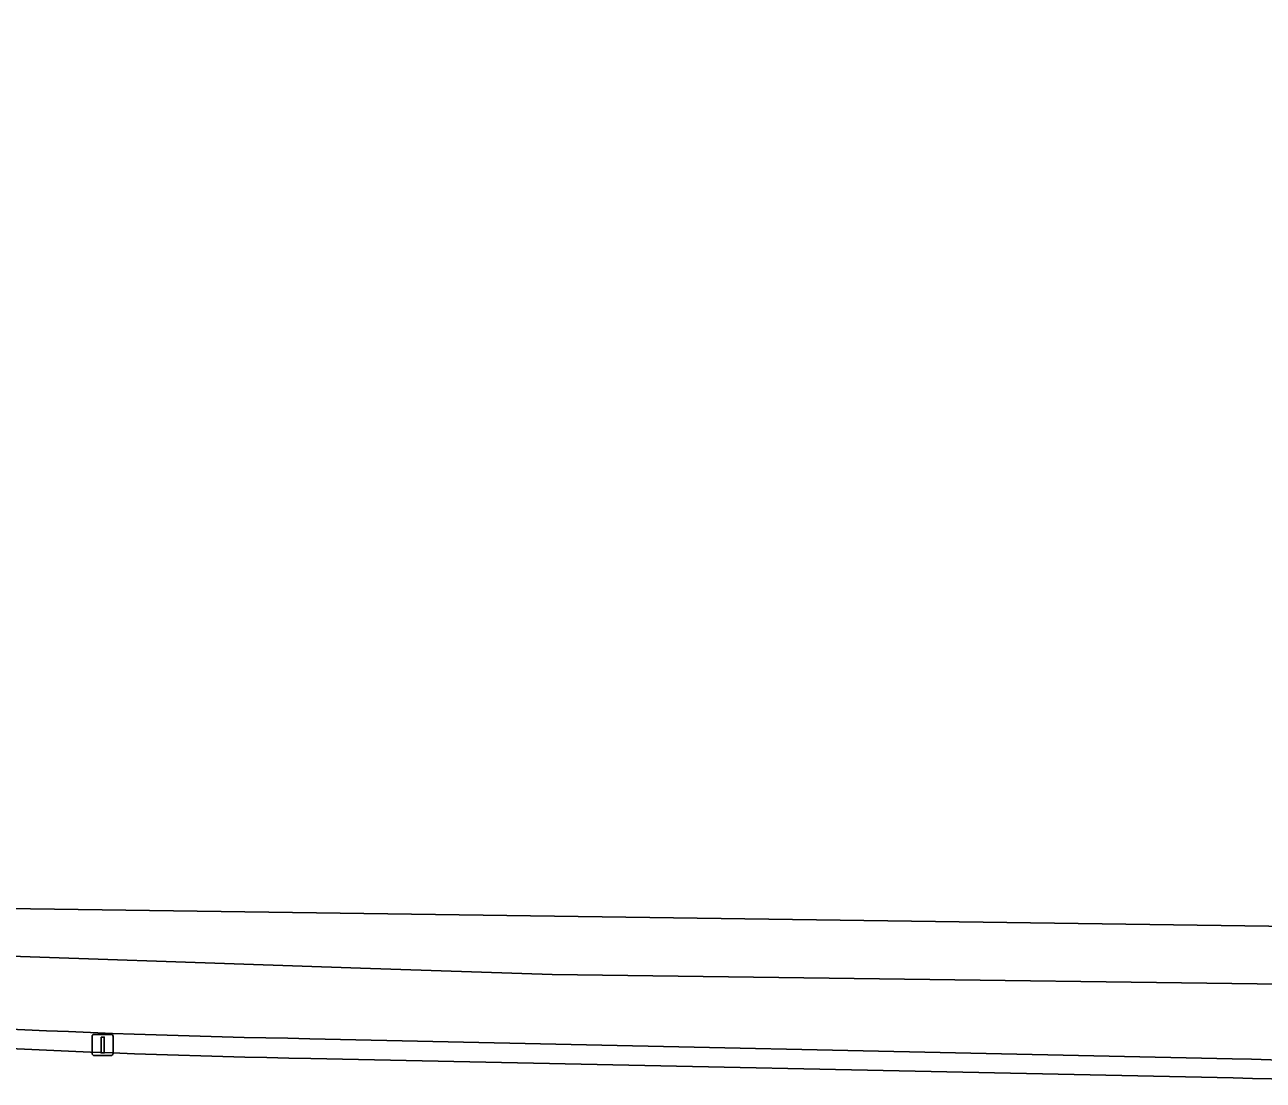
# Model space of a CAD drawing. Extents: x 161692 to 162379, y 380760 to 381678.
# Drawn here: x 162082.5 to 162140.9, y 381613.1 to 381662.8 of the extents above; entities that cross this region are included whole.
import ezdxf

# ---------------------------------------------------------------- set-up
doc = ezdxf.new("R2010")
doc.units = 0
for name, color, linetype in [('IMGEO_Berm_gesloten', 7, 'Continuous'), ('IMGEO_Berm_groen', 7, 'Continuous'), ('IMGEO_Lichtmast', 7, 'Continuous'), ('IMGEO_Rijbaan_regionaal_gesloten', 7, 'Continuous')]:
    doc.layers.add(name, color=color, linetype=linetype)

msp = doc.modelspace()

# ---------------------------------------------------------------- linework, layer by layer
at = {"layer": 'IMGEO_Berm_gesloten'}
for points in [[(162139.395, 381614.072), (162095.914, 381615.013)], [(162095.965, 381614.081), (162139.438, 381613.168)]]:
    msp.add_lwpolyline(points, dxfattribs=at)
for centre, radius, start, end in [((162104.93, 382116.903), 501.971, 265.19251, 268.97081), ((162106.126, 382139.945), 525.962, 265.27011, 268.89304), ((162148.003, 381904.632), 290.687, 268.30309, 274.01517), ((162147.661, 381917.977), 304.92, 268.45468, 273.89112)]:
    msp.add_arc(centre, radius, start, end, dxfattribs=at)
at = {"layer": 'IMGEO_Berm_groen'}
msp.add_lwpolyline([(162139.438, 381613.168), (162095.965, 381614.081)], dxfattribs=at)
for centre, radius, start, end in [((162106.126, 382139.945), 525.962, 265.27011, 268.89304), ((162147.661, 381917.977), 304.92, 268.45468, 273.89112)]:
    msp.add_arc(centre, radius, start, end, dxfattribs=at)
at = {"layer": 'IMGEO_Lichtmast'}
for p, q in [((162085.652, 381614.319), (162085.652, 381615.119)), ((162085.652, 381615.119), (162085.652, 381614.319)), ((162085.752, 381615.219), (162086.542, 381615.219)), ((162086.542, 381615.219), (162085.752, 381615.219)), ((162086.642, 381615.119), (162086.642, 381614.319)), ((162086.642, 381614.319), (162086.642, 381615.119)), ((162086.542, 381614.219), (162085.752, 381614.219)), ((162085.752, 381614.219), (162086.542, 381614.219))]:
    msp.add_line(p, q, dxfattribs=at)
msp.add_lwpolyline([(162086.072, 381615.094), (162086.222, 381615.094), (162086.222, 381614.344), (162086.072, 381614.344), (162086.072, 381615.094)], dxfattribs=at)
for centre, start, end in [((162085.752, 381615.119), 90, 180), ((162085.752, 381615.119), 90, 180), ((162086.542, 381615.119), 0, 90), ((162086.542, 381615.119), 360, 90), ((162085.752, 381614.319), 180, 270), ((162085.752, 381614.319), 180, 270), ((162086.542, 381614.319), 270, 0), ((162086.542, 381614.319), 270, 0)]:
    msp.add_arc(centre, 0.1, start, end, dxfattribs=at)
at = {"layer": 'IMGEO_Rijbaan_regionaal_gesloten'}
for points in [[(162318.167, 381662.803), (162286.839, 381649.945), (162255.949, 381637.267), (162214.084, 381625.981), (162170.29, 381619.903), (162063.65, 381621.399), (162063.24, 381621.454), (162063.15, 381619.837), (162074.116, 381619.171), (162077.215, 381619.065), (162098.302, 381618.344), (162107.339, 381618.035), (162154.804, 381617.417), (162171.554, 381618.035), (162193.595, 381620.448), (162220.727, 381625.642), (162256.04, 381635.842), (162286.818, 381647.837), (162319.065, 381661.433), (162318.167, 381662.803)], [(162225.963, 381623.968), (162237.117, 381626.912), (162237.238, 381626.952), (162257.029, 381633.493), (162272.604, 381638.934), (162294.606, 381647.837), (162320.71, 381658.924), (162319.065, 381661.433), (162286.818, 381647.837), (162256.04, 381635.842), (162220.727, 381625.642), (162193.595, 381620.448), (162171.554, 381618.035), (162154.804, 381617.417), (162107.339, 381618.035), (162098.302, 381618.344), (162077.215, 381619.065), (162074.116, 381619.171), (162063.15, 381619.837)], [(162095.914, 381615.013), (162139.395, 381614.072)]]:
    msp.add_lwpolyline(points, dxfattribs=at)
for centre, radius, start, end in [((162104.93, 382116.903), 501.971, 265.19251, 268.97081), ((162148.003, 381904.632), 290.687, 268.30309, 274.01517)]:
    msp.add_arc(centre, radius, start, end, dxfattribs=at)

doc.saveas('drawing.dxf')
